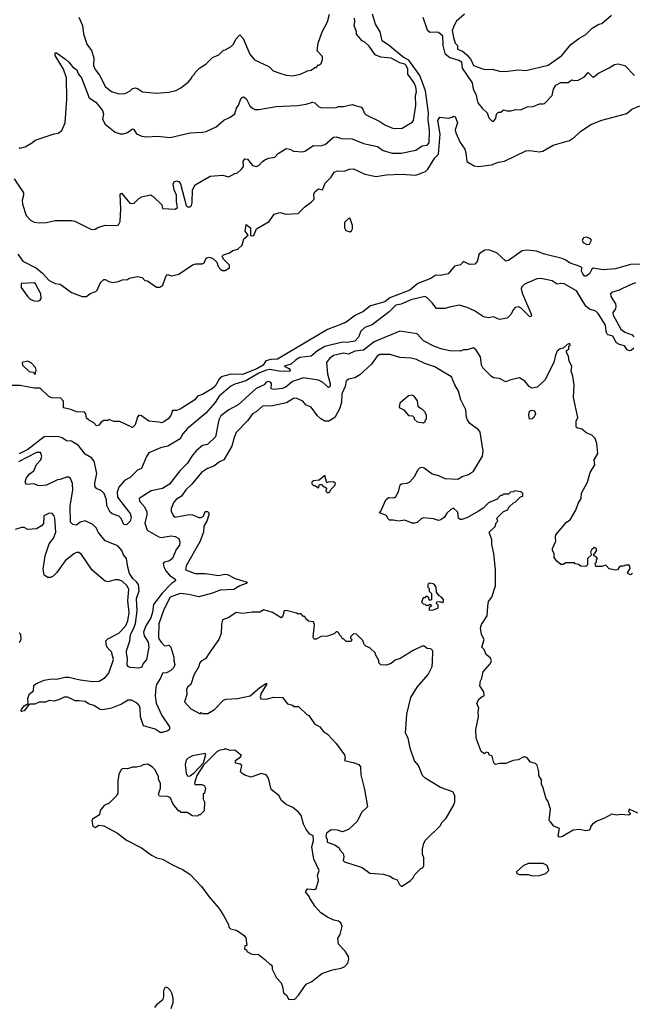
# Model space of a CAD drawing. Extents: x 2210602 to 2357277, y 510288 to 673808.
# Tile 398 of 464: x 2306840 to 2311748, y 636232 to 644122. Entities that reach past the tile are written whole.
import ezdxf

# ---------------------------------------------------------------- set-up
doc = ezdxf.new("R2010")
doc.units = 0

msp = doc.modelspace()

# ---------------------------------------------------------------- linework, layer by layer
at = {"layer": '0CON05XD'}
for points in [[(2306835, 643097.5), (2306845, 643092.5), (2306885, 643102.5), (2306943, 643137), (2306965, 643157.5), (2307115, 643207.5), (2307147, 643213), (2307176.4, 643233.6), (2307203.3, 643295), (2307216.7, 643485), (2307216.2, 643655), (2307191.2, 643725), (2307123.8, 643835), (2307123.3, 643856.7), (2307135, 643856.7), (2307205.8, 643805.8), (2307232.7, 643782.7), (2307265, 643741.2), (2307295, 643722.5), (2307312, 643685), (2307336.2, 643655), (2307395.8, 643495), (2307450.2, 643460.2), (2307503.8, 643393.8), (2307511.2, 643365), (2307502.9, 643325), (2307524.5, 643284.5), (2307605, 643220), (2307645, 643207.5), (2307671.7, 643208.3), (2307705, 643217.5), (2307745, 643247.5), (2307755, 643242.5), (2307775, 643207.5), (2307818.3, 643188.3), (2307855, 643182.5), (2307945, 643187.5), (2308045, 643177.5), (2308205, 643216.7), (2308305, 643220), (2308335, 643226.7), (2308415, 643262.5), (2308475, 643317.5), (2308525, 643340), (2308563, 643367), (2308576.4, 643413.6), (2308593.9, 643436.1), (2308615, 643492.5), (2308625, 643502.5), (2308635, 643503.3), (2308656.2, 643485), (2308685, 643432.5), (2308705, 643412.5), (2308725, 643403.3), (2308755, 643403.3), (2308895, 643426.2), (2309065, 643433.8), (2309135, 643443.8), (2309185, 643460), (2309205, 643456.7), (2309235, 643427.5), (2309257, 643417), (2309375, 643417.5), (2309395, 643427.5), (2309435, 643427.5), (2309505, 643442.5), (2309575, 643420), (2309590, 643405), (2309600, 643375), (2309615, 643360), (2309725, 643307.5), (2309765, 643280), (2309835, 643251.2), (2309905, 643253.8), (2309985, 643300), (2309996, 643315), (2310012.5, 643435), (2310010, 643515), (2310020, 643545), (2310013.8, 643585), (2309999.2, 643615), (2309950, 643685), (2309949.1, 643725), (2309935.3, 643755), (2309925, 643765.3), (2309885, 643775.3), (2309815, 643813.1), (2309732.9, 643822.9), (2309689.3, 643839.3), (2309639.5, 643909.5), (2309605, 643942.5), (2309585, 643953.3), (2309537.5, 644005), (2309537.5, 644025), (2309520, 644075), (2309525.8, 644105), (2309522.9, 644135)], [(2307315, 644141.2), (2307341.9, 644075), (2307352.5, 644007.5), (2307378.6, 643925), (2307414.7, 643874.7), (2307435.3, 643815.3), (2307432.5, 643755), (2307445, 643722), (2307478.3, 643678.3), (2307528, 643585), (2307575, 643546), (2307633, 643527), (2307685, 643531.2), (2307725, 643551.2), (2307745, 643570), (2307765, 643576.2), (2307785, 643570), (2307823.6, 643543.6), (2307935, 643533.3), (2308035, 643540), (2308090, 643555), (2308130, 643575), (2308189.3, 643620.7), (2308220, 643655), (2308220, 643665), (2308240, 643685), (2308245, 643700), (2308283.6, 643736.4), (2308330, 643765), (2308385, 643820), (2308435, 643840), (2308471.7, 643878.3), (2308485, 643880), (2308533, 643907), (2308553, 643927), (2308572.5, 643965), (2308605, 644000), (2308630.7, 643970.7), (2308683.3, 643845), (2308720.7, 643800.7), (2308837, 643747), (2308871.7, 643711.7), (2308925, 643692.5), (2308975, 643676.7), (2309025, 643671.2), (2309090, 643685), (2309145, 643712.5), (2309175, 643717.5), (2309205, 643740), (2309215, 643740), (2309235, 643760), (2309245, 643760), (2309255, 643770), (2309267, 643803), (2309267, 643827), (2309223, 643873), (2309230, 643935), (2309262.5, 644025), (2309306.7, 644105), (2309321.2, 644165)], [(2310111.5, 643321.5), (2310116.4, 643375), (2310091.8, 643551.8), (2310045.3, 643675), (2309956.7, 643796.7), (2309912.7, 643822.7), (2309803, 643913), (2309745, 643952.5), (2309727.9, 644025), (2309692, 644085), (2309667.6, 644167.6)], [(2310071.2, 644141.2), (2310105, 644040), (2310125, 644022.9), (2310175, 644026), (2310195, 644021.2), (2310227.5, 643995), (2310229.6, 643915), (2310245, 643850.5), (2310285, 643819.7), (2310358.7, 643798.7), (2310378.9, 643785), (2310384.5, 643734.5), (2310466.5, 643615), (2310474.3, 643565), (2310494, 643525), (2310510, 643455), (2310545, 643412.5), (2310586.4, 643376.4), (2310600, 643335), (2310625, 643310), (2310635, 643310), (2310655, 643330), (2310660, 643365), (2310675, 643380), (2310695, 643380), (2310715, 643400), (2310745, 643392.5), (2310775, 643392.5), (2310815, 643402.5), (2310855, 643400), (2310905, 643422.5), (2310955, 643427.5), (2311005, 643447.5), (2311035, 643447.5), (2311045, 643450), (2311106.1, 643513.9), (2311116.2, 643565), (2311135, 643597.5), (2311175, 643620), (2311235, 643620), (2311265, 643640), (2311283.8, 643633.8), (2311315, 643636.2), (2311366.4, 643663.6), (2311395, 643700), (2311430, 643665), (2311440, 643665), (2311477.7, 643692.3), (2311563.3, 643735), (2311605.9, 643764.1), (2311635, 643768.6), (2311687.5, 643755), (2311765, 643673.8)], [(2310405, 644166.2), (2310340.7, 644109.3), (2310320, 644075), (2310306.2, 644035), (2310315, 643980), (2310330, 643935), (2310346.7, 643915), (2310347.5, 643885), (2310388.9, 643868.9), (2310421.6, 643841.6), (2310453.8, 643803.8), (2310475.8, 643755.8), (2310565, 643724.2), (2310625.8, 643725.8), (2310695, 643708), (2310750.5, 643710.5), (2310835, 643720), (2310895, 643714), (2311075, 643758), (2311184.3, 643835.7), (2311256.1, 643923.9), (2311319.3, 643970.7), (2311376.4, 644003.6), (2311427.5, 644055), (2311480, 644085), (2311505, 644092.5), (2311581.7, 644158.3)], [(2306825, 642242.5), (2306865, 642187.5), (2306975, 642130), (2307021.7, 642091.7), (2307075, 642033.3), (2307125, 642007.5), (2307165, 642002.5), (2307255, 641935.8), (2307340, 641905), (2307376.4, 641903.6), (2307405, 641927.5), (2307450, 641945), (2307460, 641955), (2307487.5, 642015), (2307515, 642040), (2307525, 642040), (2307553, 642023), (2307585, 642017.5), (2307630, 642025), (2307665, 642036.7), (2307705, 642040), (2307718.3, 642051.7), (2307783, 642063), (2307820, 642055), (2307843, 642033), (2307865, 642030), (2307935, 641980), (2307961.7, 641978.3), (2307987.5, 641995), (2308010, 642065), (2308025, 642080), (2308055, 642070), (2308115, 642082.5), (2308225, 642156.7), (2308255, 642166.2), (2308303, 642167), (2308317, 642173), (2308335, 642210), (2308355, 642220), (2308385, 642210), (2308418.3, 642178.3), (2308430, 642145), (2308450.7, 642120.7), (2308465, 642112.5), (2308487, 642113), (2308520, 642135), (2308520, 642155), (2308470, 642205), (2308470, 642215), (2308460, 642225), (2308473, 642237), (2308520, 642255), (2308546.4, 642273.6), (2308587, 642283), (2308622.5, 642315), (2308634.5, 642365.5), (2308670, 642395), (2308646.8, 642426.8), (2308655, 642481.2), (2308690, 642455), (2308690, 642395), (2308695, 642390), (2308715, 642392.5), (2308737.5, 642445), (2308837.5, 642505), (2308880, 642565), (2308925, 642576.7), (2308975, 642563.3), (2309071.7, 642568.3), (2309125, 642622.5), (2309175, 642660), (2309200, 642685), (2309197.5, 642725), (2309205, 642742.5), (2309235, 642767.5), (2309265, 642760), (2309287, 642813), (2309335, 642860), (2309360.7, 642899.3), (2309385, 642910), (2309443, 642907), (2309480, 642925), (2309515, 642926.7), (2309605, 642883.8), (2309695, 642866.2), (2309775, 642878.6), (2309895, 642884.2), (2310015, 642875.8), (2310090, 642905), (2310108.8, 642925), (2310165, 643013.8), (2310195.8, 643045), (2310208, 643205), (2310191.2, 643315), (2310205, 643340), (2310275, 643332.5), (2310305, 643340), (2310315, 643350), (2310330, 643345), (2310346.7, 643295), (2310329.3, 643240.7), (2310333.8, 643215), (2310368.1, 643138.1), (2310406.5, 643085), (2310415.6, 643055), (2310421.2, 642985), (2310448.5, 642968.5), (2310482, 642952), (2310515, 642946.4), (2310621.3, 642958.7), (2310675, 642980), (2310725, 642989.2), (2310895, 643070), (2310925, 643074), (2311005, 643063.3), (2311031.7, 643068.3), (2311115, 643116.2), (2311245, 643153.3), (2311285, 643180), (2311332.7, 643227.3), (2311415, 643281.2), (2311504.2, 643315.8), (2311705, 643370), (2311745, 643406.2), (2311809.5, 643430.5)], [(2306795, 642846), (2306870, 642735), (2306871.4, 642715), (2306859.4, 642675), (2306863.3, 642645), (2306892.5, 642552.5), (2306925.6, 642515.6), (2306955, 642500.8), (2306995.8, 642494.2), (2307055, 642498.1), (2307125, 642511.9), (2307254.1, 642514.1), (2307281.2, 642508.8), (2307415, 642440), (2307445, 642443.3), (2307465, 642456.7), (2307523.6, 642476.4), (2307615, 642473.3), (2307630.7, 642479.3), (2307646.2, 642505), (2307651.4, 642605), (2307643.8, 642725), (2307655, 642732.5), (2307725, 642650), (2307757, 642653), (2307795, 642690), (2307818.3, 642701.7), (2307885, 642717.5), (2307910, 642705), (2307978.3, 642638.3), (2307985, 642610), (2308086.4, 642603.6), (2308103.3, 642616.7), (2308095.8, 642665), (2308096.2, 642715), (2308077.5, 642757.5), (2308069.1, 642805), (2308077.6, 642822.4), (2308095, 642830.4), (2308115, 642824.5), (2308127.1, 642807.1), (2308175, 642632.5), (2308185, 642623.3), (2308205, 642623.8), (2308215.7, 642634.3), (2308222.5, 642655), (2308225, 642760), (2308245, 642797.5), (2308365, 642867.5), (2308465, 642877.5), (2308515, 642862.5), (2308565, 642890), (2308586.1, 642893.9), (2308616.6, 642923.4), (2308632.5, 642945), (2308630, 642985), (2308645, 643008.2), (2308665, 643004.3), (2308704, 642954), (2308735, 642946.7), (2308756.1, 642953.9), (2308785, 642986.7), (2308805, 642998.8), (2308835, 643012.5), (2308885, 643020), (2308910.7, 643049.3), (2308975, 643088.8), (2309005, 643085.8), (2309035, 643067.5), (2309105, 643062.5), (2309125, 643068.8), (2309195, 643114), (2309247.9, 643112.1), (2309286.8, 643123.2), (2309355, 643180), (2309375, 643182.5), (2309419.3, 643169.3), (2309505, 643166.7), (2309595, 643128.8), (2309707.5, 643105), (2309752.5, 643075), (2309825, 643052), (2309895, 643052), (2310014.2, 643075.8), (2310065, 643110), (2310105, 643117.1), (2310121.9, 643135), (2310124.6, 643235.4), (2310111.5, 643321.5)], [(2309485, 642422.5), (2309499.3, 642430.7), (2309507.5, 642445), (2309507, 642473), (2309488.3, 642528.3), (2309475, 642530), (2309443, 642497), (2309442.5, 642455), (2309453.6, 642433.6), (2309485, 642422.5)], [(2311385, 642320), (2311405, 642322.5), (2311420, 642355), (2311413.3, 642365), (2311385, 642378.8), (2311357.5, 642375), (2311346.7, 642355), (2311355, 642337.5), (2311385, 642320)], [(2311847, 642163), (2311735, 642159.2), (2311614.1, 642125.9), (2311515, 642118), (2311435, 642130), (2311425, 642123.3), (2311405.6, 642085), (2311375, 642065.6), (2311365, 642067.1), (2311350.6, 642085), (2311342, 642108), (2311342.5, 642135), (2311335, 642142.5), (2311245, 642174), (2311215, 642196.2), (2311185, 642208.8), (2311045, 642244.3), (2310981.7, 642268.3), (2310905, 642275.7), (2310865, 642271.2), (2310755, 642193.3), (2310735, 642187.5), (2310662.5, 642255), (2310595, 642278.8), (2310567.5, 642275), (2310521.2, 642245), (2310505.8, 642184.2), (2310487.7, 642162.3), (2310445, 642159.2), (2310394.4, 642185.6), (2310372.7, 642157.3), (2310324.2, 642145.8), (2310272.5, 642085), (2310208, 642072), (2310175, 642074.2), (2310135, 642046.9), (2310030.5, 642009.5), (2309965, 641953.8), (2309805, 641894.3), (2309765, 641860), (2309651.7, 641828.3), (2309589.7, 641780.3), (2309530, 641755), (2309455, 641698.8), (2309417.7, 641682.3), (2309305, 641640), (2308905, 641402.9), (2308851.4, 641398.6), (2308812.2, 641387.8), (2308791.4, 641355), (2308739.4, 641325), (2308625, 641278.9), (2308535, 641281.2), (2308455, 641260.6), (2308437.5, 641242.5), (2308405.6, 641185), (2308385, 641167.5), (2308305, 641120), (2308265, 641106.7), (2308243.3, 641075), (2308125, 641000), (2308095, 640990), (2308065, 640990), (2308050.7, 640949.3), (2308028.8, 640925), (2307995, 640899.2), (2307975, 640892.9), (2307956.1, 640896.1), (2307875, 640906.2), (2307815, 640946.7), (2307795, 640952.5), (2307783.6, 640936.4), (2307766, 640875), (2307745, 640853.8), (2307641.7, 640901.7), (2307595, 640902.5), (2307555, 640917.5), (2307545, 640910), (2307515, 640910), (2307493.6, 640896.4), (2307475, 640873.3), (2307455, 640867.5), (2307433, 640893), (2307390, 640915), (2307375, 640930), (2307370, 640965), (2307358.3, 640978.3), (2307295, 640980), (2307249.3, 640999.3), (2307191.7, 641011.7), (2307190, 641065), (2307168.3, 641088.3), (2307095, 641092.5), (2307073, 641103), (2307005, 641170), (2306955, 641170), (2306845, 641190), (2306765, 641190)], [(2311759.8, 641490.2), (2311740, 641470), (2311725, 641467.5), (2311707.6, 641477.6), (2311685, 641509.2), (2311645, 641519.2), (2311621.8, 641531.8), (2311591.2, 641585), (2311555, 641597.5), (2311545, 641607.1), (2311537.5, 641625), (2311533, 641673), (2311475, 641767.8), (2311455.3, 641785.2), (2311405, 641803.4), (2311376, 641826), (2311300.4, 641950.4), (2311202.5, 642005), (2311175, 642009.2), (2311145, 642002), (2311105, 642028.8), (2311055, 642041.2), (2311011.7, 642048.3), (2310984.2, 642045.8), (2310885, 642003.3), (2310860.5, 641979.5), (2310856.7, 641965), (2310865, 641930), (2310933.8, 641775), (2310940, 641755), (2310935, 641740), (2310925, 641742.5), (2310855, 641812.5), (2310835, 641820), (2310810, 641815), (2310795, 641800), (2310775, 641760), (2310745, 641730), (2310685, 641720), (2310635, 641740), (2310595, 641732.5), (2310555, 641740), (2310485, 641788)], [(2306985, 641866.7), (2307005, 641873.3), (2307013, 641887), (2307010, 641925), (2306966.4, 642006.4), (2306955, 642012.5), (2306851.7, 642008.3), (2306852.5, 641975), (2306905, 641900), (2306925, 641883.3), (2306955, 641870), (2306985, 641866.7)], [(2311775, 642012.5), (2311725, 641995.8), (2311642.5, 641955), (2311582.7, 641937.3), (2311574.2, 641925.8), (2311576, 641905), (2311614.2, 641845), (2311616.8, 641826.8), (2311612.5, 641805), (2311592.5, 641775), (2311594.4, 641754.4), (2311655, 641643.3), (2311688, 641618), (2311747.8, 641597.8), (2311761.1, 641581.1)], [(2310485, 641788), (2310425, 641816.2), (2310365, 641833.3), (2310295, 641822.5), (2310245, 641807.5), (2310178.3, 641808.3), (2310145, 641852.5), (2310102.5, 641895), (2310085, 641903.3), (2309975, 641876.2), (2309895, 641841.5), (2309854.3, 641835), (2309799.4, 641780.6), (2309665, 641678.2), (2309604.7, 641655.3), (2309574.4, 641625), (2309555, 641577.5), (2309525, 641545.7), (2309465, 641534.6), (2309425, 641537.1), (2309285, 641502.7), (2309225, 641467.5), (2309175, 641426.2), (2309085, 641416.4), (2309049.2, 641395), (2309015, 641361.2), (2308960, 641345), (2308996.4, 641326.4), (2309006.7, 641315), (2309005, 641303.8), (2308915, 641306.7), (2308845, 641318.9), (2308815, 641313.2), (2308755, 641290.7), (2308651.8, 641228.2), (2308565, 641202.7), (2308532.5, 641185), (2308438.9, 641105), (2308405.6, 641055), (2308331.7, 640968.3), (2308183.3, 640845), (2308145.9, 640804.1), (2308125.8, 640764.2), (2308025.9, 640704.1), (2307968.3, 640691.7), (2307875, 640652.5), (2307855, 640622.5), (2307816.7, 640525), (2307785, 640512.5), (2307725, 640452.5), (2307679.7, 640430.3), (2307634.2, 640375), (2307622, 640335), (2307623.8, 640295), (2307685, 640216), (2307724.3, 640165), (2307733.1, 640135), (2307725.6, 640105), (2307695, 640074), (2307675, 640076.7), (2307653.3, 640125), (2307635, 640143.3), (2307582.2, 640162.2), (2307564.2, 640175), (2307538.3, 640228.3), (2307534.2, 640275), (2307515.5, 640325.5), (2307496.5, 640346.5), (2307456.2, 640365), (2307443.3, 640385), (2307441.7, 640408.3), (2307458, 640485), (2307436.7, 640585), (2307415, 640610), (2307365, 640640), (2307311.3, 640711.3), (2307255, 640744), (2307215, 640748.8), (2307180.7, 640770.7), (2307145, 640781.8), (2307035, 640778.5), (2306905, 640677.1), (2306835, 640643.2)], [(2311750, 639685), (2311735, 639672.5), (2311712.5, 639685), (2311712.5, 639695), (2311730, 639725), (2311725, 639750), (2311695, 639752.5), (2311675, 639742.5), (2311655, 639742.5), (2311643.6, 639736.4), (2311630, 639715), (2311615, 639710), (2311563, 639723), (2311535, 639750), (2311505, 639740), (2311455, 639740), (2311450, 639765), (2311460, 639775), (2311460, 639795), (2311470, 639805), (2311458.3, 639818.3), (2311440, 639825), (2311440, 639835), (2311462.5, 639865), (2311460, 639885), (2311445, 639892.5), (2311423.6, 639876.4), (2311412.5, 639855), (2311420, 639835), (2311390, 639805), (2311390, 639755), (2311375, 639740), (2311335, 639742.5), (2311317, 639757), (2311291.7, 639761.7), (2311285, 639770), (2311215, 639770), (2311195, 639757.5), (2311175, 639757.5), (2311143.6, 639783.6), (2311122.5, 639812.5), (2311122.5, 639845), (2311108.3, 639868.3), (2311107.5, 639885), (2311136.4, 639943.6), (2311132.5, 639975), (2311136.7, 639995), (2311221.2, 640095), (2311250, 640115), (2311297, 640193), (2311313.3, 640245), (2311338.8, 640285), (2311342.3, 640327.7), (2311388.8, 640415), (2311410, 640495), (2311447.5, 640555), (2311443.3, 640595), (2311471.2, 640645), (2311463.3, 640725), (2311450, 640765), (2311425, 640792.5), (2311385, 640810), (2311345, 640840), (2311311.7, 640848.3), (2311300, 640855), (2311297.5, 640865), (2311297.5, 640905), (2311312.5, 640935), (2311277.5, 641095), (2311282.5, 641195), (2311272.5, 641265), (2311257.5, 641305), (2311262.5, 641345), (2311242.5, 641385), (2311237, 641427), (2311220, 641455), (2311221.7, 641468.3), (2311240, 641485), (2311240, 641505), (2311250, 641515), (2311248.3, 641528.3), (2311225, 641520), (2311195, 641490), (2311170, 641485), (2311147.5, 641465), (2311133.3, 641435), (2311120, 641375), (2311047.7, 641232.3), (2310985, 641176.2), (2310945, 641170), (2310922, 641182), (2310887.5, 641225), (2310845, 641252.5), (2310775, 641236.7), (2310735, 641220), (2310685, 641247.5), (2310635, 641253.3), (2310617.5, 641265), (2310551.7, 641331.7), (2310541.2, 641355), (2310530.7, 641420.7), (2310497.5, 641475), (2310475, 641492.5), (2310425, 641476.7), (2310395, 641476.7), (2310373, 641467), (2310285, 641468), (2310225, 641480.8), (2310164.2, 641504.2), (2310075, 641550), (2310024.5, 641604.5), (2309885, 641626.2), (2309678.7, 641541.3), (2309595.5, 641474.5), (2309525, 641466.9), (2309475, 641442.9), (2309435, 641450), (2309355, 641432.2), (2309322.8, 641407.2), (2309298.6, 641375), (2309306.8, 641283.2), (2309326.5, 641203.5), (2309325, 641180), (2309315, 641174), (2309265, 641218.1), (2309235, 641233.3), (2309115, 641251.9), (2309025, 641223.8), (2308975, 641179.5), (2308945, 641167.1), (2308875, 641160), (2308854.2, 641164.2), (2308856.4, 641206.4), (2308852.5, 641215), (2308835, 641223.3), (2308815, 641217.5), (2308797.5, 641195), (2308734.4, 641165.6), (2308590, 641035), (2308516.2, 640995), (2308452.2, 640947.8), (2308434.4, 640915), (2308410, 640780), (2308345, 640717.5), (2308305, 640708.8), (2308255, 640668), (2308218.1, 640625), (2308185, 640568.8), (2308122.6, 640507.4), (2308039.7, 640400.3), (2307984.3, 640365.7), (2307893.3, 640346.7), (2307796.7, 640285), (2307798.8, 640265), (2307838.7, 640218.7), (2307857.6, 640177.6), (2307858.5, 640155), (2307842.6, 640087.4), (2307860.4, 640030.4), (2307955, 639979.2), (2307975, 639974.2), (2308002.9, 639977.1)], [(2311793, 637763), (2311723.9, 637796.1), (2311718.3, 637778.3), (2311730, 637765), (2311730, 637755), (2311721.7, 637748.3), (2311655, 637752.5), (2311625, 637747.5), (2311583, 637757), (2311525, 637723.8), (2311465, 637700), (2311426.7, 637673.3), (2311412.5, 637655), (2311410, 637635), (2311401.7, 637628.3), (2311375, 637623.3), (2311325, 637633.3), (2311275, 637627.5), (2311183.6, 637573.6), (2311163, 637573), (2311153, 637583), (2311165, 637640), (2311120.7, 637660.7), (2311092.5, 637695), (2311082.5, 637705), (2311092.5, 637795), (2311071.7, 637861.7), (2311058.3, 637878.3), (2311032.5, 637975), (2311020, 637995), (2311021.7, 638031.7), (2311000, 638065), (2311000, 638095), (2310985, 638150), (2310971.7, 638161.7), (2310931.7, 638171.7), (2310906.4, 638206.4), (2310895, 638212.5), (2310875, 638212.5), (2310835, 638192.5), (2310793.6, 638186.4), (2310735, 638162.5), (2310685, 638162.5), (2310653, 638153), (2310638.3, 638168.3), (2310625, 638220), (2310601.7, 638231.7), (2310595, 638247.5), (2310578.3, 638251.7), (2310565, 638240), (2310537, 638257), (2310497.5, 638365), (2310493.6, 638433.6), (2310516.7, 638535), (2310512.5, 638575), (2310517.5, 638605), (2310502.5, 638645), (2310520.7, 638679.3), (2310545, 638700), (2310560, 638705), (2310557.5, 638735), (2310527.5, 638785), (2310532.5, 638825), (2310542.5, 638845), (2310552.3, 638897.7), (2310608.8, 638961.2), (2310618.8, 638985), (2310612.5, 639005), (2310577.5, 639035), (2310560, 639075), (2310542.5, 639095), (2310560, 639155), (2310541.2, 639195), (2310532.3, 639247.7), (2310538.8, 639275), (2310584.1, 639345.9), (2310591.7, 639421.7), (2310595, 639460), (2310623.9, 639496.1), (2310652.5, 639585), (2310653.3, 639715), (2310640, 639845), (2310623, 639917), (2310622.5, 639955), (2310602.5, 640015), (2310648.3, 640061.7), (2310658.3, 640091.7), (2310670, 640105), (2310661.7, 640128.3), (2310715, 640180), (2310750, 640195), (2310760, 640215), (2310795, 640250), (2310810, 640255), (2310851.7, 640298.3), (2310870, 640305), (2310870, 640325), (2310858.3, 640338.3), (2310805, 640347.5), (2310795, 640340), (2310773, 640337), (2310755, 640320), (2310715, 640320), (2310705, 640310), (2310691.7, 640308.3), (2310665, 640280), (2310595, 640250), (2310550, 640205), (2310517, 640183), (2310427, 640133), (2310381.7, 640118.3), (2310368.3, 640118.3), (2310357, 640127), (2310350, 640175), (2310315, 640206.7), (2310293.9, 640196.1), (2310262.3, 640167.7), (2310242.5, 640135), (2310215, 640113.3), (2310195, 640110), (2310155, 640122.5), (2310075, 640130), (2310056.4, 640123.6), (2310025, 640092.5), (2310005, 640086.7), (2309985, 640087.5), (2309925, 640112.5), (2309875, 640102.5), (2309835, 640112.5), (2309803, 640113), (2309790, 640125), (2309780, 640150), (2309721.7, 640171.7), (2309732.5, 640185), (2309772.5, 640275), (2309795, 640292.5), (2309835, 640290), (2309850, 640295), (2309875, 640340), (2309888, 640395), (2309897.9, 640402.1), (2309945, 640408.6), (2309965, 640420), (2310006.3, 640463.7), (2310030, 640515), (2310045, 640531.2), (2310065, 640535.7), (2310080.3, 640530.3), (2310144.4, 640484.4), (2310195, 640470.8), (2310245, 640446), (2310349.3, 640440.7), (2310385, 640462.5), (2310435, 640476.7), (2310475.9, 640504.1), (2310548.8, 640625), (2310554.3, 640665.7), (2310528.2, 640818.2), (2310515.8, 640835), (2310445, 640890), (2310426.7, 640915), (2310418.5, 640935), (2310414.6, 640995), (2310374.6, 641075), (2310356.3, 641146.3), (2310326, 641195), (2310300.5, 641260.5), (2310248.6, 641288.6), (2310165, 641341.4), (2310087, 641367), (2310019.7, 641399.7), (2309975, 641410), (2309885, 641414), (2309808.8, 641438.8), (2309725, 641438.1), (2309703.7, 641426.3), (2309657.3, 641362.7), (2309564.3, 641275.7), (2309525, 641251.2), (2309475, 641240.8), (2309456, 641225), (2309448.3, 641181.7), (2309421.5, 641125), (2309419.2, 641055), (2309402.5, 641005), (2309365, 640933.3), (2309317.5, 640905), (2309285, 640906), (2309252.7, 640922.7), (2309225, 640946.7), (2309175, 641017.5), (2309133.9, 641033.9), (2309107.5, 641065), (2309055, 641090), (2309035, 641086.2), (2308978.3, 641051.7), (2308865, 641028.5), (2308785, 641025.6), (2308735, 640978.8), (2308705, 640963.3), (2308665, 640906.7), (2308574.2, 640815), (2308557.5, 640775), (2308540, 640705), (2308476.2, 640595), (2308440.3, 640579.7), (2308396.7, 640545), (2308344.4, 640525.6), (2308296.2, 640495), (2308220.2, 640399.8), (2308172, 640355), (2308135.5, 640304.5), (2308092.7, 640277.3), (2308074, 640255), (2308053.8, 640205), (2308053.3, 640185), (2308069.3, 640149.3), (2308085, 640136.7), (2308197.5, 640157.5), (2308225, 640153.8), (2308275, 640133.8), (2308295, 640133.3), (2308312.5, 640145), (2308325, 640180), (2308345, 640180), (2308355, 640170), (2308356, 640155), (2308338.6, 640105), (2308315.7, 640065), (2308311.4, 640015), (2308283.1, 639936.9), (2308174, 639745), (2308167.5, 639715), (2308245, 639684.5), (2308325, 639685.6), (2308435, 639668), (2308480.5, 639679.5), (2308505, 639676), (2308567.5, 639645), (2308662.5, 639615), (2308653.3, 639605), (2308602.5, 639585), (2308555, 639556.2), (2308445, 639551.2), (2308385, 639526), (2308275, 639496.2), (2308195, 639516.7), (2308125, 639523.8), (2308045, 639495.8), (2307993.9, 639396.1), (2307955, 639280), (2307950.9, 639175), (2307955, 639160), (2307974.6, 639134.6), (2307997.3, 639107.3), (2308005, 639104), (2308035, 639110.8), (2308050.8, 639095), (2308076.2, 639015), (2308074, 638985), (2308082.9, 638955), (2308075, 638930), (2308051.7, 638908.3), (2308015, 638887.5), (2307984, 638885), (2307969.2, 638845), (2307935.7, 638795), (2307930, 638775), (2307924.4, 638705), (2307934.4, 638645), (2307977.6, 638547.6), (2308041.4, 638455), (2308040, 638435), (2308027.2, 638422.8), (2307985, 638410), (2307965, 638411.4), (2307926.1, 638436.1), (2307832.5, 638465), (2307807.1, 638535), (2307805.8, 638605), (2307800, 638625), (2307780, 638645), (2307735, 638670), (2307710.3, 638669.7), (2307655, 638638), (2307575, 638606), (2307505, 638590.8), (2307485, 638594.3), (2307435, 638625.6), (2307390.3, 638640.3), (2307365, 638658.8), (2307315, 638664), (2307283.9, 638663.9), (2307225, 638692.5), (2307195, 638692.5), (2307165, 638676.7), (2307115, 638662.5), (2307075, 638667.5), (2307046.4, 638653.6), (2306995, 638652.5), (2306961.7, 638638.3), (2306923, 638637), (2306910, 638630), (2306875.6, 638584.4), (2306855, 638577.5), (2306850, 638585), (2306853.8, 638595), (2306875, 638623.3), (2306907.5, 638642.5), (2306904.2, 638685.8), (2306919.4, 638720.6), (2306950.8, 638745), (2306953.9, 638786.1), (2306970.5, 638799.5), (2307035, 638828.8), (2307095, 638841.2), (2307135, 638837.5), (2307205, 638854), (2307235, 638853.8), (2307325, 638832), (2307425, 638818.6), (2307477, 638823), (2307525, 638851.9), (2307553.1, 638886.9), (2307591.1, 638995), (2307575, 639057.5), (2307545, 639086.7), (2307536, 639105), (2307531.2, 639145), (2307545, 639161.2), (2307635, 639207.1), (2307686.6, 639263.4), (2307706.7, 639305), (2307716.9, 639373.1)], [(2306965, 641280), (2306972.5, 641315), (2306967.5, 641335), (2306933, 641373), (2306905, 641386.7), (2306860, 641375), (2306862.5, 641355), (2306915, 641303.3), (2306947.5, 641297.5), (2306965, 641280)], [(2310075, 640892.5), (2310088.3, 640901.7), (2310090, 640915), (2310100, 640925), (2310100, 640955), (2310090, 640965), (2310090, 640975), (2310065, 641000), (2310053, 641003), (2310031.7, 641021.7), (2310027, 641067), (2310000, 641105), (2309985, 641112.5), (2309955, 641107.5), (2309885, 641050), (2309880, 641015), (2309916.4, 640996.4), (2309955, 640950), (2309988.3, 640948.3), (2310000, 640935), (2310001.7, 640921.7), (2310025, 640900), (2310075, 640892.5)], [(2310925, 640920), (2310918.8, 640955), (2310923.3, 640985), (2310945, 640993.8), (2310965, 640986.7), (2310973.8, 640965), (2310960, 640935), (2310945, 640922.5), (2310925, 640920)], [(2308002.9, 639977.1), (2308055, 639985.8), (2308085, 639982), (2308114.1, 639964.1), (2308123.8, 639935), (2308119.5, 639910.5), (2308094.3, 639875.7), (2308063.8, 639805), (2308035, 639784), (2307997.5, 639775), (2307990, 639765), (2307995, 639737.5), (2308011.4, 639705), (2308041.2, 639671.2), (2308085, 639640), (2308088.1, 639625), (2308056.9, 639603.1), (2307981.9, 639528.1), (2307911.4, 639435), (2307904.7, 639375), (2307891.6, 639328.4), (2307850.5, 639265), (2307831.5, 639215), (2307838.2, 639185), (2307869.1, 639135), (2307874.4, 639095), (2307856.7, 638995), (2307828, 638962), (2307815, 638932.5), (2307795, 638926.2), (2307725, 638932), (2307708.3, 638938.3), (2307701.9, 638951.9), (2307704.4, 639005), (2307694.4, 639045), (2307695.5, 639065), (2307721.8, 639145), (2307728.5, 639195), (2307753.7, 639246.4), (2307766.5, 639285), (2307780.4, 639385), (2307774.6, 639485), (2307797.9, 639545), (2307791.8, 639595), (2307777, 639617), (2307745.3, 639645.3), (2307720.9, 639685), (2307705.8, 639734.2), (2307695.6, 639805.6), (2307672, 639835), (2307658.8, 639868.8), (2307626.7, 639905), (2307525, 639946.2), (2307470, 640015), (2307455, 640047.5), (2307427, 640077), (2307365, 640107.5), (2307323.3, 640096.7), (2307295, 640072.5), (2307265, 640076.7), (2307246.7, 640095), (2307243.5, 640225), (2307266.9, 640355), (2307263.3, 640405), (2307247.5, 640445), (2307235, 640457.5), (2307215, 640457.5), (2307165, 640436.7), (2307144.1, 640435.9), (2307055, 640391.2), (2307005, 640386.2), (2306985, 640388.8), (2306955, 640403.8), (2306895, 640397.5), (2306883.8, 640416.2), (2306892, 640445), (2306915, 640481.2), (2306954.1, 640505.9), (2306975, 640556.7), (2307008.8, 640595), (2307018, 640625), (2307006.7, 640655), (2306975, 640654.2), (2306831.3, 640578.7)], [(2309315, 640332.5), (2309325, 640340), (2309331.7, 640358.3), (2309365, 640390), (2309370, 640405), (2309355, 640420), (2309312.5, 640417.5), (2309301.7, 640411.7), (2309285, 640470), (2309238.3, 640431.7), (2309193, 640427), (2309180, 640415), (2309181.7, 640401.7), (2309195, 640390), (2309205, 640390), (2309235, 640370), (2309241.7, 640398.3), (2309258.3, 640398.3), (2309271.7, 640381.7), (2309285, 640380), (2309298.3, 640368.3), (2309293, 640343), (2309303, 640333), (2309315, 640332.5)], [(2307716.9, 639373.1), (2307707.2, 639465), (2307714.4, 639555), (2307700.6, 639585), (2307665, 639619.2), (2307635, 639633.3), (2307605, 639633.3), (2307545, 639617.5), (2307525, 639622.5), (2307420.3, 639710.3), (2307335, 639836.7), (2307315, 639853.8), (2307295, 639852), (2307275, 639840.8), (2307205, 639786.2), (2307135, 639690), (2307107, 639663), (2307087, 639653), (2307065, 639652.5), (2307035, 639670), (2307028, 639718), (2307044.5, 639825), (2307075, 639922.5), (2307112.1, 639967.9), (2307128.9, 640015), (2307121.2, 640125), (2307115.9, 640145.9), (2307100, 640165), (2307075, 640166.7), (2307032.3, 640147.7), (2307030, 640085), (2307015, 640067.5), (2306975, 640042.5), (2306905, 640037.5), (2306875, 640052.5), (2306855, 640052.5), (2306804, 640036)], [(2310121.7, 639391.7), (2310155, 639392.5), (2310191.7, 639408.3), (2310191.7, 639431.7), (2310180, 639445), (2310181.7, 639458.3), (2310205, 639460), (2310225, 639452.5), (2310235, 639460), (2310236.7, 639475), (2310220, 639495), (2310200, 639505), (2310180, 639535), (2310177.5, 639575), (2310165, 639590), (2310151.7, 639601.7), (2310125, 639607.5), (2310110, 639595), (2310110, 639575), (2310120, 639565), (2310121.7, 639541.7), (2310140, 639525), (2310140, 639475), (2310135, 639470), (2310121.7, 639471.7), (2310118.3, 639488.3), (2310105, 639500), (2310095, 639500), (2310085, 639490), (2310071.7, 639488.3), (2310060, 639455), (2310071.7, 639441.7), (2310085, 639440), (2310095, 639430), (2310115, 639430), (2310128.3, 639438.3), (2310140, 639425), (2310121.7, 639408.3), (2310121.7, 639391.7)], [(2309905, 637180), (2309970, 637225), (2309993, 637247), (2310007, 637273), (2310055, 637320), (2310070, 637325), (2310077.5, 637345), (2310077.5, 637375), (2310076.7, 637405), (2310066.7, 637435), (2310066.7, 637475), (2310077.5, 637525), (2310092.3, 637547.7), (2310207.7, 637662.3), (2310225, 637692.5), (2310256.8, 637723.2), (2310315.7, 637824.3), (2310326, 637855), (2310326.2, 637905), (2310311.2, 637935), (2310210.3, 637970.3), (2310087.5, 638045), (2310067.5, 638065), (2310036.1, 638146.1), (2310004.1, 638184.1), (2309967.5, 638285), (2309952.5, 638365), (2309930, 638405), (2309941.7, 638558.3), (2309975, 638690), (2310025, 638772.5), (2310112.5, 638875), (2310145, 638940), (2310146.7, 638975), (2310150, 639065), (2310135, 639080), (2310105, 639082.5), (2310081.7, 639101.7), (2310065, 639102.5), (2309991.7, 639068.3), (2309887.1, 639002.9), (2309849.3, 638990.7), (2309815, 638963.3), (2309775, 638950), (2309733, 638953), (2309718.3, 638968.3), (2309717, 638987), (2309690, 639035), (2309690, 639045), (2309645, 639090), (2309613, 639103), (2309600, 639115), (2309588.3, 639148.3), (2309538.3, 639198.3), (2309515, 639200), (2309491.7, 639178.3), (2309490, 639165), (2309500, 639155), (2309495, 639140), (2309455, 639140), (2309435, 639160), (2309425, 639160), (2309418.3, 639178.3), (2309401.7, 639191.7), (2309400, 639205), (2309385, 639217.5), (2309375, 639217.5), (2309358.3, 639201.7), (2309335, 639192.5), (2309305, 639183.3), (2309255, 639180), (2309215, 639157.5), (2309198.3, 639158.3), (2309192.5, 639175), (2309202.5, 639275), (2309195, 639297.5), (2309153, 639303), (2309131.7, 639321.7), (2309125, 639340), (2309115, 639340), (2309095, 639360), (2309065, 639360), (2309057, 639367), (2308975, 639387.5), (2308960, 639385), (2308947.5, 639345), (2308935, 639330), (2308865, 639372), (2308795, 639392.5), (2308765, 639373.8), (2308705.9, 639375.9), (2308625, 639363.8), (2308575, 639371.2), (2308515, 639332.5), (2308465, 639312.5), (2308456.7, 639275), (2308453.3, 639205), (2308436.7, 639155), (2308363.3, 639055), (2308329.5, 639000.5), (2308295, 638983.3), (2308280, 638965), (2308275, 638940), (2308235, 638870), (2308210, 638795), (2308183.3, 638775), (2308177.5, 638755), (2308180, 638715), (2308160, 638655), (2308210.7, 638600.7), (2308285, 638560), (2308295, 638570), (2308302.5, 638562.5), (2308346.4, 638563.6), (2308400, 638595), (2308471.7, 638668.3), (2308493.6, 638676.4), (2308585, 638683.3), (2308687.5, 638705), (2308765, 638771.2), (2308817, 638807), (2308817.5, 638795), (2308773.8, 638725), (2308766.7, 638695), (2308770.7, 638680.7), (2308815, 638677.5), (2308875, 638692.5), (2308945, 638690), (2308985, 638640), (2309025, 638630), (2309035, 638620), (2309075, 638620), (2309140, 638555), (2309156.4, 638546.4), (2309200.7, 638480.7), (2309245.9, 638455.9), (2309275, 638417.5), (2309305.9, 638395.9), (2309375, 638322.5), (2309441.7, 638231.7), (2309447.5, 638205), (2309442.5, 638185), (2309510.8, 638170.8), (2309557.5, 638155), (2309570, 638135), (2309572.3, 638072.3), (2309603, 637953), (2309626.7, 637815), (2309579.3, 637770.7), (2309543, 637697), (2309475, 637632.5), (2309425, 637613.3), (2309385, 637626.7), (2309335, 637630), (2309297.5, 637605), (2309292.5, 637575), (2309302.5, 637555), (2309302.5, 637532.5), (2309365, 637510), (2309400, 637485), (2309405, 637470), (2309431.7, 637441.7), (2309436.7, 637415), (2309432.5, 637385), (2309442.5, 637375), (2309585, 637330), (2309645, 637283.3), (2309756.1, 637276.1), (2309805, 637260), (2309835, 637240), (2309865, 637230), (2309881.7, 637191.7), (2309895, 637180), (2309905, 637180)], [(2306835, 639132.5), (2306845, 639140), (2306851.7, 639158.3), (2306850, 639195), (2306835, 639210)], [(2308995, 636270), (2309045, 636273.3), (2309075, 636306.2), (2309135.6, 636394.4), (2309180, 636415), (2309260.2, 636479.8), (2309345, 636510), (2309415, 636522.5), (2309445.7, 636534.3), (2309468.3, 636561.7), (2309477.5, 636595), (2309473.3, 636615), (2309448.3, 636658.3), (2309393.6, 636713.6), (2309388.3, 636761.7), (2309407, 636793), (2309422.5, 636855), (2309412.5, 636885), (2309395, 636898.8), (2309356.1, 636906.1), (2309305, 636930), (2309252.5, 636965), (2309206.4, 637016.4), (2309163.9, 637083.9), (2309162.5, 637095), (2309130, 637135), (2309145, 637156.7), (2309205, 637152.5), (2309215, 637160), (2309233.3, 637225), (2309226.7, 637265), (2309238.8, 637305), (2309197.5, 637395), (2309181.4, 637495), (2309193.8, 637545), (2309191.7, 637581.7), (2309165, 637596.7), (2309134.5, 637634.5), (2309114.3, 637675), (2309095.8, 637745.8), (2309075, 637772.5), (2309028.3, 637808.3), (2308975, 637833.3), (2308937.5, 637865), (2308917.5, 637905), (2308853.6, 637953.6), (2308832.5, 638045), (2308815, 638072.5), (2308775, 638082.5), (2308695, 638052.5), (2308645, 638067.5), (2308621.7, 638081.7), (2308610, 638095), (2308620, 638145), (2308607, 638157), (2308570, 638165), (2308570, 638185), (2308610, 638215), (2308617, 638227), (2308565, 638270), (2308525, 638267.5), (2308485, 638280), (2308477, 638273), (2308445, 638270), (2308421.2, 638258.8), (2308311.7, 638148.3), (2308258.8, 638065), (2308240, 638005), (2308242.5, 637995), (2308300, 637995), (2308317.5, 637985), (2308327.5, 637965), (2308320, 637925), (2308310, 637915), (2308310, 637875), (2308320, 637855), (2308317, 637783), (2308285, 637750), (2308275, 637750), (2308265, 637740), (2308223, 637743), (2308185, 637770), (2308135, 637770), (2308125, 637780), (2308115, 637780), (2308070, 637835), (2308045, 637890), (2308025, 637896.7), (2307960.7, 637900.7), (2307953.3, 637915), (2307967.5, 637965), (2307967.5, 638005), (2307952.5, 638035), (2307952.5, 638055), (2307925, 638110), (2307903, 638133), (2307867, 638157), (2307828.3, 638151.7), (2307811.7, 638141.7), (2307775, 638132.5), (2307745, 638132.5), (2307705, 638120), (2307665, 638122.5), (2307650.7, 638109.3), (2307633.3, 638075), (2307626.4, 638023.6), (2307626.7, 637925), (2307617.5, 637905), (2307556.1, 637843.9), (2307517.5, 637825), (2307483.9, 637786.1), (2307479.3, 637750.7), (2307422.5, 637715), (2307417.5, 637705), (2307425, 637660), (2307445, 637650), (2307475, 637667.5), (2307515, 637662.5), (2307623.6, 637603.6), (2307695, 637547.5), (2307816.1, 637486.1), (2307896.4, 637426.4), (2307935, 637406.7), (2307985, 637396.7), (2308065, 637350), (2308145, 637313.3), (2308202.5, 637275), (2308297.7, 637177.7), (2308355.9, 637095.9), (2308435, 637002.5), (2308470.7, 636950.7), (2308511.7, 636871.7), (2308515, 636850), (2308528.3, 636838.3), (2308576.7, 636826.7), (2308637.5, 636785), (2308652.5, 636765), (2308660, 636705), (2308645, 636700), (2308640, 636675), (2308658.3, 636668.3), (2308660, 636655), (2308695, 636637.5), (2308715, 636632.5), (2308750, 636635), (2308805, 636592.5), (2308843.6, 636553.6), (2308855, 636550), (2308862.5, 636535), (2308862.5, 636515), (2308896.2, 636445), (2308933.6, 636403.6), (2308946.7, 636375), (2308953.9, 636323.9), (2308977.5, 636305), (2308995, 636270)], [(2308185, 638060), (2308205, 638062.5), (2308241.2, 638088.8), (2308312.5, 638167.5), (2308332.5, 638235), (2308325, 638242.5), (2308225, 638222.5), (2308190, 638205), (2308175, 638190), (2308166.4, 638153.6), (2308172.5, 638085), (2308185, 638060)], [(2310947, 637263), (2311005, 637263.3), (2311055, 637280), (2311080, 637305), (2311066.7, 637345), (2311035, 637360), (2310915, 637360), (2310875, 637342.5), (2310820, 637295), (2310821.7, 637281.7), (2310845, 637272.5), (2310915, 637272.5), (2310947, 637263)], [(2307922.7, 636207.3), (2307945, 636236.7), (2307988.8, 636275), (2307996, 636295), (2307994, 636345), (2308008.3, 636371.7), (2308025, 636367.5), (2308045.5, 636345.5), (2308057.5, 636325), (2308065.8, 636285), (2308065.8, 636245), (2308050, 636195)]]:
    msp.add_lwpolyline(points, dxfattribs=at)

doc.saveas('drawing.dxf')
